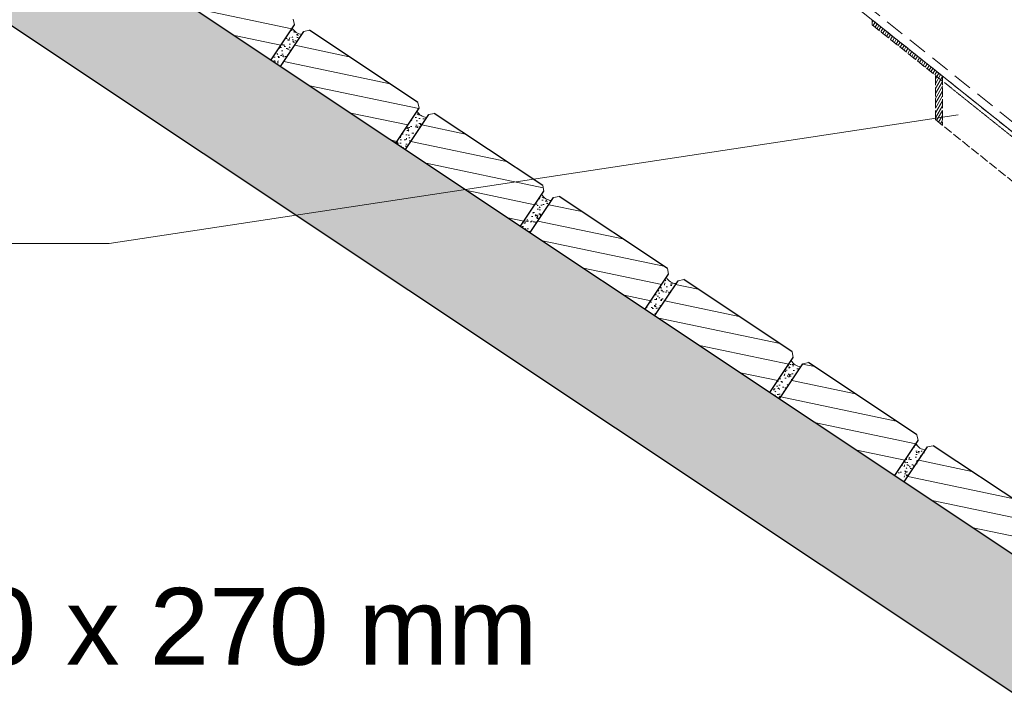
# Model space of a CAD drawing. Header units: millimetres. Extents: x -6179 to 18141, y -8419 to 8561.
# Tile 544 of 579: x -2422 to -1141, y 4840 to 5714. Entities that reach past the tile are written whole.
import ezdxf

# ---------------------------------------------------------------- set-up
doc = ezdxf.new("R2010")
doc.units = ezdxf.units.MM
doc.linetypes.add('ACAD_ISO02W100', pattern=[15, 12, -3])
doc.linetypes.add('HIDDEN', pattern=[0.375, 0.25, -0.125])
for name, color, linetype, lineweight in [('Aussteifung', 7, 'ACAD_ISO02W100', 15), ('Bemaßung', 7, 'Continuous', 9), ('Pflaster-Gehweg', 7, 'Continuous', 15), ('Schraffur Stahl', 7, 'Continuous', 5), ('Tragegurt', 7, 'Continuous', 20)]:
    doc.layers.add(name, color=color, linetype=linetype, lineweight=lineweight)
doc.layers.add('POL_Bema', color=7, linetype='Continuous')
doc.layers.add('Text', color=7, linetype='Continuous')
doc.styles.add('Arial_Standard', font='arial.ttf')
doc.dimstyles.new('DIN', dxfattribs={"dimtxt": 2.5, "dimasz": 2.5, "dimexe": 1.25, "dimexo": 0.625, "dimtad": 1, "dimtih": 1, "dimdec": 4, "dimdsep": 46, "dimlunit": 6, "dimtxsty": 'Standard', "dimcen": 2.5, "dimadec": 0, "dimazin": 0, "dimtfac": 1, "dimtdec": 4, "dimtmove": 0, "dimatfit": 3, "dimfxl": 0, "dimtvp": 1, "dimtolj": 1, "dimtzin": 0, "dimarcsym": 0})

# ---------------------------------------------------------------- blocks, each defined once
blk = doc.blocks.new('_Oblique')
at = {"layer": 'POL_Bema', "color": 0, "lineweight": -2}
blk.add_line((-0.5, -0.5), (0.5, 0.5), dxfattribs=at)
blk = doc.blocks.new('*D50')
at = {"layer": 'Bemaßung', "color": 0, "lineweight": -2}
for p, q in [((-2120.6, 7967.2), (-2120.6, 8195)), ((1359.4, 5628.4), (1359.4, 8195)), ((-2120.6, 8145), (1359.4, 8145))]:
    blk.add_line(p, q, dxfattribs=at)
at = {"layer": 'DEFPOINTS', "color": 0}
for p in [(1359.4, 8145), (-2120.6, 6667.2), (1359.4, 4328.4)]:
    blk.add_point(p, dxfattribs=at)
at = {"layer": 'Bemaßung', "color": 0, "lineweight": -2, "xscale": 50, "yscale": 50, "zscale": 50, "rotation": 180}
blk.add_blockref('_Oblique', (-2120.6, 8145), dxfattribs=at)
at = {"layer": 'Bemaßung', "color": 0, "lineweight": -2, "xscale": 50, "yscale": 50, "zscale": 50}
blk.add_blockref('_Oblique', (1359.4, 8145), dxfattribs=at)
at = {"layer": 'Bemaßung', "color": 0, "char_height": 100, "attachment_point": 5}
for s, insert in [('\\A1;X  (MAX. 18 STEPS) ', (-380.6, 8245)), ('\\A1;(MAX. 18 TRITTSTUFEN)', (-380.6, 8045))]:
    blk.add_mtext(s, dxfattribs=dict(at, insert=insert))

msp = doc.modelspace()

# ---------------------------------------------------------------- hatches: boundary and pattern name
at = {"layer": 'Pflaster-Gehweg', "lineweight": 9}
h = msp.add_hatch(dxfattribs=at)
h.set_pattern_fill('AR-CONC', color=256, style=0)
h.set_pattern_definition([(130, (-93553.76, 164.34), (-182.18467, -15.93909), [19.05, -209.55]), (185, (-93553.76, 164.34), (35.24283, 191.05664), [15.24, -167.64]), (79.549, (-93568.94, 163), (-146.9425, 175.1167), [16.19, -178.09]), (133.8158, (-93553.76, 215.14), (-271.07904, -42.04233), [28.575, -314.325]), (83.3644, (-93576.35, 211.63), (-237.4042, 247.42556), [24.285, -267.135]), (188.816, (-93553.76, 215.14), (-237.4046, 247.4251), [22.86, -251.46]), (159, (-93579.16, 202.44), (-151.61488, -102.26552), [19.05, -209.55]), (214, (-93579.16, 202.44), (-61.80203, 184.18797), [15.24, -167.64]), (108.5486, (-93591.8, 193.91), (-213.4165, 81.92286), [16.19, -178.09]), (142.5, (-93553.76, 164.336), (-3.088603, 84.55504), [0, -165.608, 0, -170.18, 0, -168.275]), (172.5, (-93553.76, 164.34), (-66.81966, 100.180575), [0, -97.028, 0, -161.798, 0, -64.135]), (212.5, (-93497.12, 164.336), (-135.590595, -5.728744), [0, -63.5, 0, -198.12, 0, -262.89]), (222.5, (-93471.72, 164.34), (-148.12918, 25.42649), [0, -82.55, 0, -131.572, 0, -186.69])])
h.paths.add_polyline_path([(2004.38052, 2928.78596), (2004.38052, 2748.5084), (-3048.66738, 6117.207), (-4546.19553, 6117.207), (-4546.19553, 6267.207), (-3003.25104, 6267.207)], flags=0)
h = msp.add_hatch(dxfattribs=at)
h.set_pattern_fill('LINE', color=256, scale=7.5, angle=168.16871353, style=0)
h.set_pattern_definition([(168.16871353, (-13883187.576, -6018119.25), (-4.882289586, -23.306617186), [])])
h.paths.add_polyline_path([(-2244.78857, 5761.56536), (-2214.4483, 5807.07576), (-2207.09395, 5808.54663), (-2066.15012, 5714.58408), (-2064.67925, 5707.22973), (-2095.01952, 5661.71932)], flags=0)
h = msp.add_hatch(dxfattribs=at)
h.set_pattern_fill('AR-CONC', color=256, scale=0.1, angle=33.16871353, style=0)
h.set_pattern_definition([(83.16871353, (-13883187.576, -6018119.25), (16.122045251, 8.633234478), [1.905, -20.955]), (28.16871353, (-13883187.576, -6018119.25), (-13.402875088, 14.064491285), [1.524, -16.764]), (133.61971353, (-13883186.233, -6018118.53), (2.719272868, 22.697689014), [1.619, -17.809]), (79.35291353, (-13883190.356, -6018114.997), (24.991190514, 11.311694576), [2.8575, -31.4325]), (129.80431353, (-13883188.273, -6018114.055), (6.335428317, 33.69961588), [2.4285, -26.7135]), (24.35271353, (-13883190.356, -6018114.997), (6.335483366, 33.69959953), [2.286, -25.146]), (54.16871353, (-13883187.535, -6018114.671), (18.286133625, -0.265325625), [1.905, -20.955]), (359.16871353, (-13883187.535, -6018114.67), (-4.903818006, 18.79892403), [1.524, -16.764]), (104.62011353, (-13883186.011, -6018114.693), (13.382258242, 18.533609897), [1.619, -17.809]), (70.668713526, (-13883187.5765, -6018119.2496), (-4.367523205, 7.2467704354), [0, -16.5608, 0, -17.018, 0, -16.8275]), (40.668713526, (-13883187.5765, -6018119.25), (0.112286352, 12.0414924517), [0, -9.7028, 0, -16.1798, 0, -6.4135]), (0.668713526, (-13883192.318, -6018122.3485), (11.6632127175, 6.9387137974), [0, -6.35, 0, -19.812, 0, -26.289]), (350.66871353, (-13883194.444, -6018123.738), (11.008249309, 10.232597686), [0, -8.255, 0, -13.1572, 0, -18.669])])
h.paths.add_polyline_path([(-2095.01952, 5661.71932), (-2067.3491, 5703.22496, 0.1313025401), (-2062.17993, 5697.45789, 0.1320187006), (-2054.78091, 5695.0356), (-2082.53877, 5653.39882)], flags=0)
h = msp.add_hatch(dxfattribs=at)
h.set_pattern_fill('LINE', color=256, scale=7.5, angle=168.16871353, style=0)
h.set_pattern_definition([(168.16871353, (-13883349.826, -6018227.416), (-4.882289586, -23.306617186), [])])
h.paths.add_polyline_path([(-2082.53877, 5653.39882), (-2052.1985, 5698.90922), (-2044.84414, 5700.38009), (-1903.90031, 5606.41754), (-1902.42944, 5599.06319), (-1932.76971, 5553.55279)], flags=0)
h = msp.add_hatch(dxfattribs=at)
h.set_pattern_fill('AR-CONC', color=256, scale=0.1, angle=33.16871353, style=0)
h.set_pattern_definition([(83.16871353, (-13883349.826, -6018227.416), (16.122045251, 8.633234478), [1.905, -20.955]), (28.16871353, (-13883349.826, -6018227.416), (-13.402875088, 14.064491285), [1.524, -16.764]), (133.61971353, (-13883348.483, -6018226.697), (2.719272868, 22.697689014), [1.619, -17.809]), (79.35291353, (-13883352.606, -6018223.164), (24.991190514, 11.311694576), [2.8575, -31.4325]), (129.80431353, (-13883350.523, -6018222.22), (6.335428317, 33.69961588), [2.4285, -26.7135]), (24.35271353, (-13883352.606, -6018223.164), (6.335483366, 33.69959953), [2.286, -25.146]), (54.16871353, (-13883349.785, -6018222.837), (18.286133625, -0.265325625), [1.905, -20.955]), (359.16871353, (-13883349.785, -6018222.837), (-4.903818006, 18.79892403), [1.524, -16.764]), (104.62011353, (-13883348.26, -6018222.86), (13.382258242, 18.533609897), [1.619, -17.809]), (70.668713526, (-13883349.826, -6018227.416), (-4.367523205, 7.2467704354), [0, -16.5608, 0, -17.018, 0, -16.8275]), (40.668713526, (-13883349.826, -6018227.416), (0.112286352, 12.0414924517), [0, -9.7028, 0, -16.1798, 0, -6.4135]), (0.668713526, (-13883354.5676, -6018230.515), (11.6632127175, 6.9387137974), [0, -6.35, 0, -19.812, 0, -26.289]), (350.66871353, (-13883356.694, -6018231.905), (11.008249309, 10.232597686), [0, -8.255, 0, -13.1572, 0, -18.669])])
h.paths.add_polyline_path([(-1932.76971, 5553.55278), (-1905.09929, 5595.05842, 0.1313025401), (-1899.93012, 5589.29136, 0.1320187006), (-1892.53111, 5586.86906), (-1920.28896, 5545.23228)], flags=0)
h = msp.add_hatch(dxfattribs=at)
h.set_pattern_fill('LINE', color=256, scale=7.5, angle=168.16871353, style=0)
h.set_pattern_definition([(168.16871353, (-13883512.076, -6018335.583), (-4.882289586, -23.306617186), [])])
h.paths.add_polyline_path([(-1920.28896, 5545.23228), (-1889.94869, 5590.74268), (-1882.59433, 5592.21356), (-1741.65051, 5498.251), (-1740.17964, 5490.89665), (-1770.5199, 5445.38625)], flags=0)
h = msp.add_hatch(dxfattribs=at)
h.set_pattern_fill('AR-CONC', color=256, scale=0.1, angle=33.16871353, style=0)
h.set_pattern_definition([(83.16871353, (-13883512.076, -6018335.583), (16.122045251, 8.633234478), [1.905, -20.955]), (28.16871353, (-13883512.076, -6018335.583), (-13.402875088, 14.064491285), [1.524, -16.764]), (133.61971353, (-13883510.733, -6018334.863), (2.719272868, 22.697689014), [1.619, -17.809]), (79.35291353, (-13883514.855, -6018331.33), (24.991190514, 11.311694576), [2.8575, -31.4325]), (129.80431353, (-13883512.773, -6018330.388), (6.335428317, 33.69961588), [2.4285, -26.7135]), (24.35271353, (-13883514.855, -6018331.33), (6.335483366, 33.69959953), [2.286, -25.146]), (54.16871353, (-13883512.034, -6018331.004), (18.286133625, -0.265325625), [1.905, -20.955]), (359.16871353, (-13883512.034, -6018331.004), (-4.903818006, 18.79892403), [1.524, -16.764]), (104.62011353, (-13883510.51, -6018331.026), (13.382258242, 18.533609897), [1.619, -17.809]), (70.668713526, (-13883512.076, -6018335.583), (-4.367523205, 7.2467704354), [0, -16.5608, 0, -17.018, 0, -16.8275]), (40.668713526, (-13883512.076, -6018335.583), (0.112286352, 12.0414924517), [0, -9.7028, 0, -16.1798, 0, -6.4135]), (0.668713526, (-13883516.8174, -6018338.6816), (11.6632127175, 6.9387137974), [0, -6.35, 0, -19.812, 0, -26.289]), (350.66871353, (-13883518.944, -6018340.071), (11.008249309, 10.232597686), [0, -8.255, 0, -13.1572, 0, -18.669])])
h.paths.add_polyline_path([(-1770.51991, 5445.38625), (-1742.84948, 5486.89188, 0.1313025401), (-1737.68031, 5481.12482, 0.1320187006), (-1730.2813, 5478.70252), (-1758.03915, 5437.06574)], flags=0)
h = msp.add_hatch(dxfattribs=at)
h.set_pattern_fill('LINE', color=256, scale=7.5, angle=168.16871353, style=0)
h.set_pattern_definition([(168.16871353, (-13883674.326, -6018443.75), (-4.882289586, -23.306617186), [])])
h.paths.add_polyline_path([(-1758.03915, 5437.06574), (-1727.69888, 5482.57615), (-1720.34453, 5484.04702), (-1579.4007, 5390.08447), (-1577.92983, 5382.73011), (-1608.2701, 5337.21971)], flags=0)
h = msp.add_hatch(dxfattribs=at)
h.set_pattern_fill('AR-CONC', color=256, scale=0.1, angle=33.16871353, style=0)
h.set_pattern_definition([(83.16871353, (-13883674.326, -6018443.749), (16.122045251, 8.633234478), [1.905, -20.955]), (28.16871353, (-13883674.326, -6018443.75), (-13.402875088, 14.064491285), [1.524, -16.764]), (133.61971353, (-13883672.982, -6018443.03), (2.719272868, 22.697689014), [1.619, -17.809]), (79.35291353, (-13883677.105, -6018439.497), (24.991190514, 11.311694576), [2.8575, -31.4325]), (129.80431353, (-13883675.023, -6018438.554), (6.335428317, 33.69961588), [2.4285, -26.7135]), (24.35271353, (-13883677.105, -6018439.497), (6.335483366, 33.69959953), [2.286, -25.146]), (54.16871353, (-13883674.284, -6018439.17), (18.286133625, -0.265325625), [1.905, -20.955]), (359.16871353, (-13883674.284, -6018439.17), (-4.903818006, 18.79892403), [1.524, -16.764]), (104.62011353, (-13883672.76, -6018439.192), (13.382258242, 18.533609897), [1.619, -17.809]), (70.668713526, (-13883674.326, -6018443.749), (-4.367523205, 7.2467704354), [0, -16.5608, 0, -17.018, 0, -16.8275]), (40.668713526, (-13883674.326, -6018443.749), (0.112286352, 12.0414924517), [0, -9.7028, 0, -16.1798, 0, -6.4135]), (0.668713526, (-13883679.067, -6018446.848), (11.6632127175, 6.9387137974), [0, -6.35, 0, -19.812, 0, -26.289]), (350.66871353, (-13883681.193, -6018448.238), (11.008249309, 10.232597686), [0, -8.255, 0, -13.1572, 0, -18.669])])
h.paths.add_polyline_path([(-1608.2701, 5337.21971), (-1580.59968, 5378.72534, 0.1313025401), (-1575.43051, 5372.95828, 0.1320187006), (-1568.03149, 5370.53598), (-1595.78934, 5328.89921)], flags=0)
h = msp.add_hatch(dxfattribs=at)
h.set_pattern_fill('LINE', color=256, scale=7.5, angle=168.16871353, style=0)
h.set_pattern_definition([(168.16871353, (-13883836.576, -6018551.916), (-4.882289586, -23.306617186), [])])
h.paths.add_polyline_path([(-1595.78934, 5328.8992), (-1565.44907, 5374.40961), (-1558.09472, 5375.88048), (-1417.15089, 5281.91793), (-1415.68002, 5274.56357), (-1446.02029, 5229.05317)], flags=0)
h = msp.add_hatch(dxfattribs=at)
h.set_pattern_fill('AR-CONC', color=256, scale=0.1, angle=33.16871353, style=0)
h.set_pattern_definition([(83.16871353, (-13883836.576, -6018551.916), (16.122045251, 8.633234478), [1.905, -20.955]), (28.16871353, (-13883836.576, -6018551.916), (-13.402875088, 14.064491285), [1.524, -16.764]), (133.61971353, (-13883835.232, -6018551.196), (2.719272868, 22.697689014), [1.619, -17.809]), (79.35291353, (-13883839.355, -6018547.663), (24.991190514, 11.311694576), [2.8575, -31.4325]), (129.80431353, (-13883837.272, -6018546.72), (6.335428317, 33.69961588), [2.4285, -26.7135]), (24.35271353, (-13883839.355, -6018547.663), (6.335483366, 33.69959953), [2.286, -25.146]), (54.16871353, (-13883836.534, -6018547.337), (18.286133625, -0.265325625), [1.905, -20.955]), (359.16871353, (-13883836.534, -6018547.337), (-4.903818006, 18.79892403), [1.524, -16.764]), (104.62011353, (-13883835.01, -6018547.359), (13.382258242, 18.533609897), [1.619, -17.809]), (70.668713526, (-13883836.576, -6018551.916), (-4.367523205, 7.2467704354), [0, -16.5608, 0, -17.018, 0, -16.8275]), (40.668713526, (-13883836.576, -6018551.916), (0.112286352, 12.0414924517), [0, -9.7028, 0, -16.1798, 0, -6.4135]), (0.668713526, (-13883841.317, -6018555.015), (11.6632127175, 6.9387137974), [0, -6.35, 0, -19.812, 0, -26.289]), (350.66871353, (-13883843.443, -6018556.404), (11.008249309, 10.232597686), [0, -8.255, 0, -13.1572, 0, -18.669])])
h.paths.add_polyline_path([(-1446.02029, 5229.05317), (-1418.34987, 5270.5588, 0.1313025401), (-1413.1807, 5264.79174, 0.1320187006), (-1405.78168, 5262.36944), (-1433.53954, 5220.73267)], flags=0)
h = msp.add_hatch(dxfattribs=at)
h.set_pattern_fill('LINE', color=256, scale=7.5, angle=168.16871353, style=0)
h.set_pattern_definition([(168.16871353, (-13883998.826, -6018660.082), (-4.882289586, -23.306617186), [])])
h.paths.add_polyline_path([(-1433.53954, 5220.73267), (-1403.19927, 5266.24307), (-1395.84491, 5267.71394), (-1254.90109, 5173.75139), (-1253.43021, 5166.39703), (-1283.77048, 5120.88663)], flags=0)
h = msp.add_hatch(dxfattribs=at)
h.set_pattern_fill('AR-CONC', color=256, scale=0.1, angle=33.16871353, style=0)
h.set_pattern_definition([(83.16871353, (-13883998.826, -6018660.082), (16.122045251, 8.633234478), [1.905, -20.955]), (28.16871353, (-13883998.826, -6018660.082), (-13.402875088, 14.064491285), [1.524, -16.764]), (133.61971353, (-13883997.482, -6018659.363), (2.719272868, 22.697689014), [1.619, -17.809]), (79.35291353, (-13884001.605, -6018655.83), (24.991190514, 11.311694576), [2.8575, -31.4325]), (129.80431353, (-13883999.522, -6018654.887), (6.335428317, 33.69961588), [2.4285, -26.7135]), (24.35271353, (-13884001.605, -6018655.83), (6.335483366, 33.69959953), [2.286, -25.146]), (54.16871353, (-13883998.784, -6018655.503), (18.286133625, -0.265325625), [1.905, -20.955]), (359.16871353, (-13883998.784, -6018655.503), (-4.903818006, 18.79892403), [1.524, -16.764]), (104.62011353, (-13883997.26, -6018655.526), (13.382258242, 18.533609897), [1.619, -17.809]), (70.668713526, (-13883998.8255, -6018660.082), (-4.367523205, 7.2467704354), [0, -16.5608, 0, -17.018, 0, -16.8275]), (40.668713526, (-13883998.8255, -6018660.082), (0.112286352, 12.0414924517), [0, -9.7028, 0, -16.1798, 0, -6.4135]), (0.668713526, (-13884003.567, -6018663.181), (11.6632127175, 6.9387137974), [0, -6.35, 0, -19.812, 0, -26.289]), (350.66871353, (-13884005.693, -6018664.571), (11.008249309, 10.232597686), [0, -8.255, 0, -13.1572, 0, -18.669])])
h.paths.add_polyline_path([(-1283.77048, 5120.88663), (-1256.10006, 5162.39227, 0.1313025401), (-1250.93089, 5156.6252, 0.1320187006), (-1243.53188, 5154.20291), (-1271.28973, 5112.56613)], flags=0)
h = msp.add_hatch(dxfattribs=at)
h.set_pattern_fill('LINE', color=256, scale=7.5, angle=168.16871353, style=0)
h.set_pattern_definition([(168.16871353, (-13884161.075, -6018768.25), (-4.882289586, -23.306617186), [])])
h.paths.add_polyline_path([(-1271.28973, 5112.56613), (-1240.94946, 5158.07653), (-1233.5951, 5159.5474), (-1092.65128, 5065.58485), (-1091.18041, 5058.2305), (-1121.52068, 5012.72009)], flags=0)
at = {"layer": 'Schraffur Stahl'}
h = msp.add_hatch(dxfattribs=at)
h.set_pattern_fill('ANSI31', color=256, angle=15, style=0)
h.set_pattern_definition([(60, (-14939258.356, 2500483.9066), (-2.749630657, 1.5875), [])])
h.paths.add_polyline_path([(-1312.88984, 5713.67332), (-1221.72322, 5640.74002), (-1221.72322, 5576.70878), (-1230.83988, 5584.00211), (-1230.83988, 5641.63023), (-1312.88984, 5707.2702)], flags=0)

# ---------------------------------------------------------------- linework, layer by layer
at = {"layer": 'Aussteifung'}
for p, q in [((-329.80694, 4927.207), (-1312.88984, 5713.67332)), ((-1312.88984, 5713.67332), (-1312.88984, 5707.2702)), ((-1312.88984, 5707.2702), (-1209.55478, 5624.60215)), ((-1230.83988, 5584.00211), (-1230.83988, 5641.63023)), ((-1221.72322, 5640.74002), (-1221.72322, 5576.70878)), ((-1230.83988, 5584.00211), (-329.80694, 4863.17576))]:
    msp.add_line(p, q, dxfattribs=at)
at = {"layer": 'Aussteifung', "linetype": 'HIDDEN'}
msp.add_line((-1209.55478, 5624.60215), (-338.92278, 4928.09655), dxfattribs=at)
at = {"layer": 'Pflaster-Gehweg', "lineweight": 25}
for p, q in [((-3003.25104, 6267.207), (2004.38052, 2928.78596)), ((-3048.66738, 6117.207), (2004.38052, 2748.5084)), ((-2095.01952, 5661.71932), (-2064.67925, 5707.22973)), ((-1903.90031, 5606.41754), (-2044.84414, 5700.38009)), ((-2082.53877, 5653.39882), (-2052.1985, 5698.90922)), ((-1932.76971, 5553.55278), (-1902.42944, 5599.06319)), ((-1920.28896, 5545.23228), (-1889.94869, 5590.74268)), ((-1741.65051, 5498.251), (-1882.59433, 5592.21356)), ((-1770.51991, 5445.38625), (-1740.17964, 5490.89665)), ((-1758.03915, 5437.06574), (-1727.69888, 5482.57615)), ((-1579.4007, 5390.08447), (-1720.34453, 5484.04702)), ((-1608.2701, 5337.21971), (-1577.92983, 5382.73011)), ((-1595.78934, 5328.8992), (-1565.44907, 5374.40961)), ((-1417.15089, 5281.91793), (-1558.09472, 5375.88048)), ((-1446.02029, 5229.05317), (-1415.68002, 5274.56357)), ((-1433.53954, 5220.73267), (-1403.19927, 5266.24307)), ((-1254.90109, 5173.75139), (-1395.84491, 5267.71394)), ((-1283.77048, 5120.88663), (-1253.43021, 5166.39703)), ((-1271.28973, 5112.56613), (-1240.94946, 5158.07653)), ((-1092.65128, 5065.58485), (-1233.5951, 5159.5474))]:
    msp.add_line(p, q, dxfattribs=at)
at = {"layer": 'Pflaster-Gehweg'}
for p, q in [((-2066.15012, 5714.58408), (-2064.67925, 5707.22973)), ((-2044.84414, 5700.38009), (-2052.1985, 5698.90922)), ((-1903.90031, 5606.41754), (-1902.42944, 5599.06319)), ((-1882.59433, 5592.21356), (-1889.94869, 5590.74268)), ((-1741.65051, 5498.251), (-1740.17964, 5490.89665)), ((-1720.34453, 5484.04702), (-1727.69888, 5482.57615)), ((-1579.4007, 5390.08447), (-1577.92983, 5382.73011)), ((-1558.09472, 5375.88048), (-1565.44907, 5374.40961)), ((-1417.15089, 5281.91793), (-1415.68002, 5274.56357)), ((-1395.84491, 5267.71394), (-1403.19927, 5266.24307)), ((-1254.90109, 5173.75139), (-1253.43021, 5166.39703)), ((-1233.5951, 5159.5474), (-1240.94946, 5158.07653))]:
    msp.add_line(p, q, dxfattribs=at)
for centre in [(-2053.97333, 5710.01384), (-1891.72353, 5601.8473), (-1729.47372, 5493.68077), (-1567.22391, 5385.51423), (-1404.9741, 5277.34769), (-1242.7243, 5169.18115)]:
    msp.add_arc(centre, 15, 206.91012792, 266.91378023, dxfattribs=at)
at = {"layer": 'Text', "lineweight": 9}
for q in [(-1201.33867, 5590.39017), (-4094.30072, 5422.85134)]:
    msp.add_line((-2305.41407, 5422.85134), q, dxfattribs=at)
at = {"layer": 'Tragegurt', "linetype": 'HIDDEN', "ltscale": 100}
msp.add_line((-2201.15881, 6437.607), (1548.84119, 3437.607), dxfattribs=at)
at = {"layer": 'Tragegurt'}
msp.add_line((-2204.80694, 6427.207), (1545.19306, 3427.207), dxfattribs=at)

# ---------------------------------------------------------------- texts
at = {"layer": 'Text', "insert": (-3883.24003, 4507.00939), "char_height": 100, "width": 4137.4303464, "attachment_point": 4, "style": 'Arial_Standard'}
msp.add_mtext('GRATING STEPS 1000 x 270 mm\\PACC. TO DIN 24 531\\PROLLER SUPPORT 30/3 mm\\P{\\fArial|b0|i1|c0|p34;GITTERROSTSTUFEN 1000 x 270 mm\\PNACH DIN 24 531\\PTRAGSTAB 30/3 mm}', dxfattribs=at)

# ---------------------------------------------------------------- dimensions: what is measured, and where the dimension line sits
at = {"layer": 'Bemaßung'}
dim = msp.add_linear_dim(base=(1359.38052, 8144.97825), p1=(-2120.61948, 6667.207), p2=(1359.38052, 4328.38075), text='X  (MAX. 18 STEPS) \\X (MAX. 18 TRITTSTUFEN)', dimstyle='DIN', override={"dimscale": 100, "dimtxt": 1, "dimasz": 0.5, "dimexe": 0.5, "dimexo": 13, "dimgap": 0.5, "dimtih": 0, "dimdec": 2, "dimblk1": 'Oblique', "dimblk2": 'Oblique', "dimsah": 1, "dimtmove": 2}, dxfattribs=at)
dim.commit()
dim.dimension.update_dxf_attribs({"geometry": '*D50', "text_midpoint": (-380.61948, 8144.97825)})

doc.saveas('drawing.dxf')
